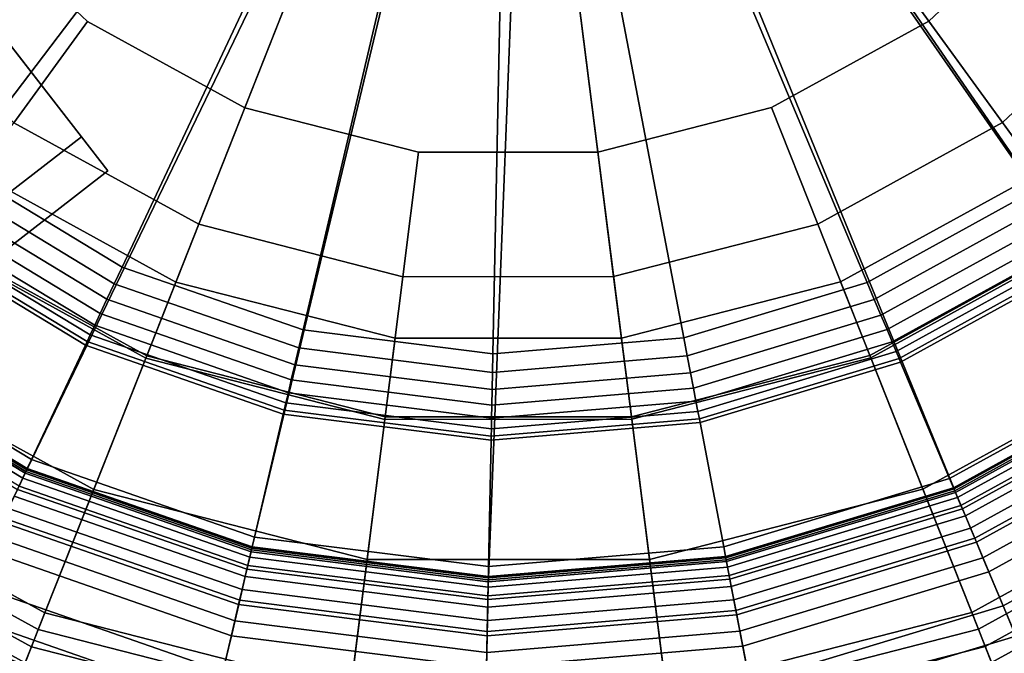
# Model space of a CAD drawing. Extents: x -43.1 to 43.1, y -41.3 to 41.3.
# Tile 626 of 656: x 26.1 to 26.9, y 19.5 to 20. Entities that reach past the tile are written whole.
import ezdxf

# ---------------------------------------------------------------- set-up
doc = ezdxf.new("R2010")
doc.units = 0
for name, color, linetype in [('CABLE.1', 18, 'CONTINUOUS'), ('LAMP', 7, 'CONTINUOUS'), ('LAMP_SUPPORT', 18, 'CONTINUOUS'), ('METAL_BASE', 254, 'CONTINUOUS')]:
    doc.layers.add(name, color=color, linetype=linetype)

msp = doc.modelspace()

# ---------------------------------------------------------------- linework, layer by layer
at = {"layer": 'CABLE.1'}
for points in [[(25.65, 20.0404, 14.0181), (25.711, 19.9905, 14.0022), (26.1502, 20.3572, 14.6518), (26.0868, 20.4051, 14.6641)], [(25.711, 19.9905, 14.0022), (25.7504, 19.9219, 14.0169), (26.1874, 20.2867, 14.6631), (26.1502, 20.3572, 14.6518)], [(25.7504, 19.9219, 14.0169), (25.7577, 19.8532, 14.0584), (26.1882, 20.2126, 14.6951), (26.1874, 20.2867, 14.6631)], [(25.7577, 19.8532, 14.0584), (25.7309, 19.8027, 14.1154), (26.1526, 20.1547, 14.7391), (26.1882, 20.2126, 14.6951)], [(25.7309, 19.8027, 14.1154), (25.6772, 19.7839, 14.1727), (26.0901, 20.1285, 14.7833), (26.1526, 20.1547, 14.7391)], [(25.6772, 19.7839, 14.1727), (25.611, 19.8018, 14.215), (26.0174, 20.1411, 14.816), (26.0901, 20.1285, 14.7833)]]:
    msp.add_3dface(points, dxfattribs=at)
at = {"layer": 'LAMP'}
for points in [[(26.0325, 19.892, 22.1433), (26.1989, 19.8006, 22.1433), (26.4775, 20.5049, 22.1433), (25.894, 20.0219, 22.1433)], [(26.1249, 20.0192, 25.2735), (26.0152, 20.1222, 25.2735), (26.4775, 20.5049, 25.2735), (26.2567, 19.9468, 25.2735)], [(26.3828, 19.7534, 22.1433), (26.5727, 19.7535, 22.1433), (26.4775, 20.5049, 22.1433), (26.1989, 19.8006, 22.1433)], [(26.4025, 19.9094, 25.2735), (26.2567, 19.9468, 25.2735), (26.4775, 20.5049, 25.2735), (26.5529, 19.9095, 25.2735)], [(26.6986, 19.9469, 25.2735), (26.5529, 19.9095, 25.2735), (26.4775, 20.5049, 25.2735), (26.8304, 20.0194, 25.2735)], [(26.7565, 19.8007, 22.1433), (26.9229, 19.8923, 22.1433), (26.4775, 20.5049, 22.1433), (26.5727, 19.7535, 22.1433)], [(26.9401, 20.1225, 25.2735), (26.8304, 20.0194, 25.2735), (26.4775, 20.5049, 25.2735), (27.0207, 20.2495, 25.2735)], [(27.0613, 20.0223, 22.1433), (27.1629, 20.1826, 22.1433), (26.4775, 20.5049, 22.1433), (26.9229, 19.8923, 22.1433)], [(26.0631, 19.9342, 25.2522), (25.9342, 20.0552, 25.2522), (26.0152, 20.1222, 25.2735), (26.1249, 20.0192, 25.2735)], [(27.0211, 20.0555, 25.2522), (26.8922, 19.9344, 25.2522), (26.8304, 20.0194, 25.2735), (26.9401, 20.1225, 25.2735)], [(27.1124, 19.98, 25.1939), (26.9619, 19.8386, 25.1939), (26.8922, 19.9344, 25.2522), (27.0211, 20.0555, 25.2522)], [(26.2181, 19.8491, 25.2522), (26.0631, 19.9342, 25.2522), (26.1249, 20.0192, 25.2735), (26.2567, 19.9468, 25.2735)], [(26.8922, 19.9344, 25.2522), (26.7373, 19.8492, 25.2522), (26.6986, 19.9469, 25.2735), (26.8304, 20.0194, 25.2735)], [(26.3893, 19.8051, 25.2522), (26.2181, 19.8491, 25.2522), (26.2567, 19.9468, 25.2735), (26.4025, 19.9094, 25.2735)], [(26.7373, 19.8492, 25.2522), (26.5661, 19.8052, 25.2522), (26.5529, 19.9095, 25.2735), (26.6986, 19.9469, 25.2735)], [(26.1745, 19.7388, 25.1939), (25.9935, 19.8383, 25.1939), (26.0631, 19.9342, 25.2522), (26.2181, 19.8491, 25.2522)], [(26.9619, 19.8386, 25.1939), (26.781, 19.739, 25.1939), (26.7373, 19.8492, 25.2522), (26.8922, 19.9344, 25.2522)], [(26.5661, 19.8052, 25.2522), (26.3893, 19.8051, 25.2522), (26.4025, 19.9094, 25.2735), (26.5529, 19.9095, 25.2735)], [(26.1989, 19.8006, 22.1433), (26.0325, 19.892, 22.1433), (25.9922, 19.8365, 22.6428), (26.1737, 19.7368, 22.6428)], [(26.9229, 19.8923, 22.1433), (26.7565, 19.8007, 22.1433), (26.7818, 19.737, 22.6428), (26.9632, 19.8368, 22.6428)], [(26.3745, 19.6875, 25.1939), (26.1745, 19.7388, 25.1939), (26.2181, 19.8491, 25.2522), (26.3893, 19.8051, 25.2522)], [(26.781, 19.739, 25.1939), (26.581, 19.6876, 25.1939), (26.5661, 19.8052, 25.2522), (26.7373, 19.8492, 25.2522)], [(26.1737, 19.7368, 22.6428), (25.9922, 19.8365, 22.6428), (25.8483, 19.6384, 22.6352), (26.0836, 19.5091, 22.6352)], [(26.1301, 19.6267, 25.107), (25.9226, 19.7407, 25.107), (25.9935, 19.8383, 25.1939), (26.1745, 19.7388, 25.1939)], [(27.0328, 19.741, 25.107), (26.8254, 19.6269, 25.107), (26.781, 19.739, 25.1939), (26.9619, 19.8386, 25.1939)], [(26.9632, 19.8368, 22.6428), (26.7818, 19.737, 22.6428), (26.872, 19.5094, 22.6352), (27.1072, 19.6387, 22.6352)], [(26.581, 19.6876, 25.1939), (26.3745, 19.6875, 25.1939), (26.3893, 19.8051, 25.2522), (26.5661, 19.8052, 25.2522)], [(26.3828, 19.7534, 22.1433), (26.1989, 19.8006, 22.1433), (26.1737, 19.7368, 22.6428), (26.3742, 19.6854, 22.6428)], [(26.7565, 19.8007, 22.1433), (26.5727, 19.7535, 22.1433), (26.5813, 19.6855, 22.6428), (26.7818, 19.737, 22.6428)], [(26.5727, 19.7535, 22.1433), (26.3828, 19.7534, 22.1433), (26.3742, 19.6854, 22.6428), (26.5813, 19.6855, 22.6428)], [(26.0892, 19.5232, 24.9998), (25.8572, 19.6506, 24.9998), (25.9226, 19.7407, 25.107), (26.1301, 19.6267, 25.107)], [(26.3742, 19.6854, 22.6428), (26.1737, 19.7368, 22.6428), (26.0836, 19.5091, 22.6352), (26.3436, 19.4425, 22.6352)], [(26.3594, 19.5679, 25.107), (26.1301, 19.6267, 25.107), (26.1745, 19.7388, 25.1939), (26.3745, 19.6875, 25.1939)], [(26.8254, 19.6269, 25.107), (26.5961, 19.568, 25.107), (26.581, 19.6876, 25.1939), (26.781, 19.739, 25.1939)], [(26.7818, 19.737, 22.6428), (26.5813, 19.6855, 22.6428), (26.612, 19.4425, 22.6352), (26.872, 19.5094, 22.6352)], [(27.0983, 19.651, 24.9998), (26.8664, 19.5234, 24.9998), (26.8254, 19.6269, 25.107), (27.0328, 19.741, 25.107)], [(26.5961, 19.568, 25.107), (26.3594, 19.5679, 25.107), (26.3745, 19.6875, 25.1939), (26.581, 19.6876, 25.1939)], [(26.5813, 19.6855, 22.6428), (26.3742, 19.6854, 22.6428), (26.3436, 19.4425, 22.6352), (26.612, 19.4425, 22.6352)], [(26.0558, 19.4389, 24.8806), (25.804, 19.5773, 24.8806), (25.8572, 19.6506, 24.9998), (26.0892, 19.5232, 24.9998)], [(27.1516, 19.5777, 24.8806), (26.8998, 19.4392, 24.8806), (26.8664, 19.5234, 24.9998), (27.0983, 19.651, 24.9998)], [(26.0836, 19.5091, 22.6352), (25.8483, 19.6384, 22.6352), (25.8391, 19.6257, 22.6365), (26.0778, 19.4946, 22.6365)], [(27.1072, 19.6387, 22.6352), (26.872, 19.5094, 22.6352), (26.8778, 19.4948, 22.6365), (27.1164, 19.6261, 22.6365)], [(26.0778, 19.4946, 22.6365), (25.8391, 19.6257, 22.6365), (25.8307, 19.6141, 22.6411), (26.0725, 19.4812, 22.6411)], [(26.3455, 19.4575, 24.9998), (26.0892, 19.5232, 24.9998), (26.1301, 19.6267, 25.107), (26.3594, 19.5679, 25.107)], [(26.8664, 19.5234, 24.9998), (26.6101, 19.4576, 24.9998), (26.5961, 19.568, 25.107), (26.8254, 19.6269, 25.107)], [(27.1164, 19.6261, 22.6365), (26.8778, 19.4948, 22.6365), (26.8831, 19.4814, 22.6411), (27.1249, 19.6144, 22.6411)], [(26.0725, 19.4812, 22.6411), (25.8307, 19.6141, 22.6411), (25.8232, 19.6037, 22.6486), (26.0678, 19.4693, 22.6486)], [(27.1249, 19.6144, 22.6411), (26.8831, 19.4814, 22.6411), (26.8878, 19.4695, 22.6486), (27.1324, 19.6041, 22.6486)], [(27.1324, 19.6041, 22.6486), (26.8878, 19.4695, 22.6486), (26.8917, 19.4596, 22.6586), (27.1387, 19.5954, 22.6586)], [(27.1387, 19.5954, 22.6586), (26.8917, 19.4596, 22.6586), (26.8948, 19.4519, 22.6707), (27.1435, 19.5888, 22.6707)], [(26.6101, 19.4576, 24.9998), (26.3455, 19.4575, 24.9998), (26.3594, 19.5679, 25.107), (26.5961, 19.568, 25.107)], [(26.3342, 19.3676, 24.8806), (26.0558, 19.4389, 24.8806), (26.0892, 19.5232, 24.9998), (26.3455, 19.4575, 24.9998)], [(26.8998, 19.4392, 24.8806), (26.6215, 19.3676, 24.8806), (26.6101, 19.4576, 24.9998), (26.8664, 19.5234, 24.9998)], [(26.3436, 19.4425, 22.6352), (26.0836, 19.5091, 22.6352), (26.0778, 19.4946, 22.6365), (26.3416, 19.427, 22.6365)], [(26.872, 19.5094, 22.6352), (26.612, 19.4425, 22.6352), (26.614, 19.427, 22.6365), (26.8778, 19.4948, 22.6365)], [(26.3416, 19.427, 22.6365), (26.0778, 19.4946, 22.6365), (26.0725, 19.4812, 22.6411), (26.3398, 19.4126, 22.6411)], [(26.8778, 19.4948, 22.6365), (26.614, 19.427, 22.6365), (26.6158, 19.4127, 22.6411), (26.8831, 19.4814, 22.6411)]]:
    msp.add_3dface(points, dxfattribs=at)
at = {"layer": 'LAMP_SUPPORT'}
for points in [[(26.4982, 20.4921, 21.5662), (26.5037, 20.5153, 21.5662), (27.178, 19.8541, 21.5662), (27.0267, 19.7235, 21.5662)], [(26.5037, 20.5153, 21.5662), (27.3838, 20.1942, 21.5662), (27.2988, 20.0134, 21.5662), (27.178, 19.8541, 21.5662)], [(26.4599, 20.4969, 21.5662), (26.4803, 20.4845, 21.5662), (25.7572, 19.8835, 21.5662), (25.6431, 20.0476, 21.5662)], [(26.4803, 20.4845, 21.5662), (26.4982, 20.4921, 21.5662), (26.4611, 19.5525, 21.5662), (26.2627, 19.5775, 21.5662)], [(26.4982, 20.4921, 21.5662), (26.8516, 19.6271, 21.5662), (26.6602, 19.5693, 21.5662), (26.4611, 19.5525, 21.5662)], [(26.4982, 20.4921, 21.5662), (27.0267, 19.7235, 21.5662), (26.8516, 19.6271, 21.5662)], [(26.4803, 20.4845, 21.5662), (26.074, 19.6432, 21.5662), (25.903, 19.7467, 21.5662), (25.7572, 19.8835, 21.5662)], [(26.4803, 20.4845, 21.5662), (26.2627, 19.5775, 21.5662), (26.074, 19.6432, 21.5662)], [(25.8077, 20.1381, 17.7827), (25.8994, 20.0063, 17.7827), (26.1674, 20.2378, 17.7827), (26.118, 20.3088, 17.7827)], [(27.041, 19.9827, 17.7827), (27.138, 20.1106, 17.7827), (26.835, 20.294, 17.7827), (26.7827, 20.225, 17.7827)], [(25.8994, 20.0063, 17.7827), (26.0165, 19.8964, 17.7827), (26.2305, 20.1785, 17.7827), (26.1674, 20.2378, 17.7827)], [(26.9194, 19.8777, 17.7827), (27.041, 19.9827, 17.7827), (26.7827, 20.225, 17.7827), (26.7172, 20.1685, 17.7827)], [(26.0165, 19.8964, 17.7827), (26.1539, 19.8132, 17.7827), (26.3046, 20.1337, 17.7827), (26.2305, 20.1785, 17.7827)], [(26.7787, 19.8003, 17.7827), (26.9194, 19.8777, 17.7827), (26.7172, 20.1685, 17.7827), (26.6414, 20.1267, 17.7827)], [(26.1539, 19.8132, 17.7827), (26.3056, 19.7604, 17.7827), (26.3864, 20.1052, 17.7827), (26.3046, 20.1337, 17.7827)], [(26.625, 19.7538, 17.7827), (26.7787, 19.8003, 17.7827), (26.6414, 20.1267, 17.7827), (26.5585, 20.1017, 17.7827)], [(26.3056, 19.7604, 17.7827), (26.4649, 19.7404, 17.7827), (26.4722, 20.0944, 17.7827), (26.3864, 20.1052, 17.7827)], [(26.4649, 19.7404, 17.7827), (26.625, 19.7538, 17.7827), (26.5585, 20.1017, 17.7827), (26.4722, 20.0944, 17.7827)], [(26.0071, 19.884, 17.7843), (26.1473, 19.7991, 17.7843), (26.1539, 19.8132, 17.7827), (26.0165, 19.8964, 17.7827)], [(25.9984, 19.8725, 17.7891), (26.1412, 19.7861, 17.7891), (26.1473, 19.7991, 17.7843), (26.0071, 19.884, 17.7843)], [(26.7847, 19.786, 17.7843), (26.9283, 19.865, 17.7843), (26.9194, 19.8777, 17.7827), (26.7787, 19.8003, 17.7827)], [(25.9906, 19.8621, 17.7967), (26.1356, 19.7743, 17.7967), (26.1412, 19.7861, 17.7891), (25.9984, 19.8725, 17.7891)], [(25.9838, 19.8533, 17.8067), (26.1309, 19.7643, 17.8067), (26.1356, 19.7743, 17.7967), (25.9906, 19.8621, 17.7967)], [(26.7903, 19.7727, 17.7891), (26.9365, 19.8531, 17.7891), (26.9283, 19.865, 17.7843), (26.7847, 19.786, 17.7843)], [(25.9785, 19.8462, 17.8188), (26.1271, 19.7563, 17.8188), (26.1309, 19.7643, 17.8067), (25.9838, 19.8533, 17.8067)], [(26.7954, 19.7607, 17.7967), (26.9439, 19.8425, 17.7967), (26.9365, 19.8531, 17.7891), (26.7903, 19.7727, 17.7891)], [(25.9747, 19.8413, 17.8327), (26.1245, 19.7506, 17.8327), (26.1271, 19.7563, 17.8188), (25.9785, 19.8462, 17.8188)], [(25.9087, 19.7542, 18.8701), (26.078, 19.6517, 18.8701), (26.1231, 19.7477, 17.848), (25.9727, 19.8387, 17.848)], [(25.9727, 19.8387, 17.848), (26.1231, 19.7477, 17.848), (26.1245, 19.7506, 17.8327), (25.9747, 19.8413, 17.8327)], [(26.7997, 19.7505, 17.8067), (26.9503, 19.8333, 17.8067), (26.9439, 19.8425, 17.7967), (26.7954, 19.7607, 17.7967)], [(26.8031, 19.7423, 17.8188), (26.9553, 19.8261, 17.8188), (26.9503, 19.8333, 17.8067), (26.7997, 19.7505, 17.8067)], [(26.8055, 19.7365, 17.8327), (26.9589, 19.8209, 17.8327), (26.9553, 19.8261, 17.8188), (26.8031, 19.7423, 17.8188)], [(26.8068, 19.7335, 17.848), (26.9608, 19.8182, 17.848), (26.9589, 19.8209, 17.8327), (26.8055, 19.7365, 17.8327)], [(26.8479, 19.6358, 18.8701), (27.0213, 19.7312, 18.8701), (26.9608, 19.8182, 17.848), (26.8068, 19.7335, 17.848)], [(26.1473, 19.7991, 17.7843), (26.3021, 19.7453, 17.7843), (26.3056, 19.7604, 17.7827), (26.1539, 19.8132, 17.7827)], [(26.1412, 19.7861, 17.7891), (26.2987, 19.7312, 17.7891), (26.3021, 19.7453, 17.7843), (26.1473, 19.7991, 17.7843)], [(26.6279, 19.7386, 17.7843), (26.7847, 19.786, 17.7843), (26.7787, 19.8003, 17.7827), (26.625, 19.7538, 17.7827)], [(26.1356, 19.7743, 17.7967), (26.2958, 19.7186, 17.7967), (26.2987, 19.7312, 17.7891), (26.1412, 19.7861, 17.7891)], [(26.6306, 19.7244, 17.7891), (26.7903, 19.7727, 17.7891), (26.7847, 19.786, 17.7843), (26.6279, 19.7386, 17.7843)], [(26.1309, 19.7643, 17.8067), (26.2933, 19.7078, 17.8067), (26.2958, 19.7186, 17.7967), (26.1356, 19.7743, 17.7967)], [(26.633, 19.7116, 17.7967), (26.7954, 19.7607, 17.7967), (26.7903, 19.7727, 17.7891), (26.6306, 19.7244, 17.7891)], [(26.1271, 19.7563, 17.8188), (26.2912, 19.6992, 17.8188), (26.2933, 19.7078, 17.8067), (26.1309, 19.7643, 17.8067)], [(26.3021, 19.7453, 17.7843), (26.4646, 19.7248, 17.7843), (26.4649, 19.7404, 17.7827), (26.3056, 19.7604, 17.7827)], [(26.6351, 19.7007, 17.8067), (26.7997, 19.7505, 17.8067), (26.7954, 19.7607, 17.7967), (26.633, 19.7116, 17.7967)], [(25.9036, 19.7476, 18.8854), (26.0744, 19.6442, 18.8854), (26.078, 19.6517, 18.8701), (25.9087, 19.7542, 18.8701)], [(26.1245, 19.7506, 17.8327), (26.2898, 19.6931, 17.8327), (26.2912, 19.6992, 17.8188), (26.1271, 19.7563, 17.8188)], [(26.4646, 19.7248, 17.7843), (26.6279, 19.7386, 17.7843), (26.625, 19.7538, 17.7827), (26.4649, 19.7404, 17.7827)], [(25.892, 19.7322, 18.8993), (26.0662, 19.6267, 18.8993), (26.0744, 19.6442, 18.8854), (25.9036, 19.7476, 18.8854)], [(25.901, 19.7441, 22.4838), (26.0726, 19.6402, 22.4838), (26.0706, 19.636, 22.4966), (25.8982, 19.7404, 22.4966)], [(25.902, 19.7454, 22.4698), (26.0732, 19.6417, 22.4698), (26.0726, 19.6402, 22.4838), (25.901, 19.7441, 22.4838)], [(25.903, 19.7467, 21.5662), (26.074, 19.6432, 21.5662), (26.0732, 19.6417, 22.4698), (25.902, 19.7454, 22.4698)], [(26.078, 19.6517, 18.8701), (26.2649, 19.5867, 18.8701), (26.2891, 19.6899, 17.848), (26.1231, 19.7477, 17.848)], [(26.1231, 19.7477, 17.848), (26.2891, 19.6899, 17.848), (26.2898, 19.6931, 17.8327), (26.1245, 19.7506, 17.8327)], [(26.2987, 19.7312, 17.7891), (26.4643, 19.7104, 17.7891), (26.4646, 19.7248, 17.7843), (26.3021, 19.7453, 17.7843)], [(26.6368, 19.692, 17.8188), (26.8031, 19.7423, 17.8188), (26.7997, 19.7505, 17.8067), (26.6351, 19.7007, 17.8067)], [(25.8982, 19.7404, 22.4966), (26.0706, 19.636, 22.4966), (26.0675, 19.6295, 22.5079), (25.8938, 19.7346, 22.5079)], [(26.4643, 19.7104, 17.7891), (26.6306, 19.7244, 17.7891), (26.6279, 19.7386, 17.7843), (26.4646, 19.7248, 17.7843)], [(26.638, 19.6859, 17.8327), (26.8055, 19.7365, 17.8327), (26.8031, 19.7423, 17.8188), (26.6368, 19.692, 17.8188)], [(26.6386, 19.6827, 17.848), (26.8068, 19.7335, 17.848), (26.8055, 19.7365, 17.8327), (26.638, 19.6859, 17.8327)], [(26.2958, 19.7186, 17.7967), (26.464, 19.6974, 17.7967), (26.4643, 19.7104, 17.7891), (26.2987, 19.7312, 17.7891)], [(26.6585, 19.5786, 18.8701), (26.8479, 19.6358, 18.8701), (26.8068, 19.7335, 17.848), (26.6386, 19.6827, 17.848)], [(26.8511, 19.6281, 18.8854), (27.0261, 19.7244, 18.8854), (27.0213, 19.7312, 18.8701), (26.8479, 19.6358, 18.8701)], [(26.464, 19.6974, 17.7967), (26.633, 19.7116, 17.7967), (26.6306, 19.7244, 17.7891), (26.4643, 19.7104, 17.7891)], [(26.8586, 19.6103, 18.8993), (27.0371, 19.7085, 18.8993), (27.0261, 19.7244, 18.8854), (26.8511, 19.6281, 18.8854)], [(26.8516, 19.6271, 21.5662), (27.0267, 19.7235, 21.5662), (27.0276, 19.7221, 22.4698), (26.8522, 19.6256, 22.4698)], [(26.8522, 19.6256, 22.4698), (27.0276, 19.7221, 22.4698), (27.0286, 19.7208, 22.4838), (26.8528, 19.6241, 22.4838)], [(26.8528, 19.6241, 22.4838), (27.0286, 19.7208, 22.4838), (27.0312, 19.717, 22.4966), (26.8546, 19.6198, 22.4966)], [(26.2933, 19.7078, 17.8067), (26.4638, 19.6863, 17.8067), (26.464, 19.6974, 17.7967), (26.2958, 19.7186, 17.7967)], [(26.4638, 19.6863, 17.8067), (26.6351, 19.7007, 17.8067), (26.633, 19.7116, 17.7967), (26.464, 19.6974, 17.7967)], [(26.8546, 19.6198, 22.4966), (27.0312, 19.717, 22.4966), (27.0353, 19.7111, 22.5079), (26.8574, 19.6132, 22.5079)], [(26.8574, 19.6132, 22.5079), (27.0353, 19.7111, 22.5079), (27.0407, 19.7033, 22.5173), (26.8611, 19.6045, 22.5173)], [(26.2912, 19.6992, 17.8188), (26.4636, 19.6775, 17.8188), (26.4638, 19.6863, 17.8067), (26.2933, 19.7078, 17.8067)], [(26.869, 19.5857, 18.9114), (27.0524, 19.6865, 18.9114), (27.0371, 19.7085, 18.8993), (26.8586, 19.6103, 18.8993)], [(26.8611, 19.6045, 22.5173), (27.0407, 19.7033, 22.5173), (27.0472, 19.694, 22.5245), (26.8655, 19.5941, 22.5245)], [(26.2898, 19.6931, 17.8327), (26.4635, 19.6712, 17.8327), (26.4636, 19.6775, 17.8188), (26.2912, 19.6992, 17.8188)], [(26.4636, 19.6775, 17.8188), (26.6368, 19.692, 17.8188), (26.6351, 19.7007, 17.8067), (26.4638, 19.6863, 17.8067)], [(26.2649, 19.5867, 18.8701), (26.4613, 19.562, 18.8701), (26.4634, 19.6679, 17.848), (26.2891, 19.6899, 17.848)], [(26.2891, 19.6899, 17.848), (26.4634, 19.6679, 17.848), (26.4635, 19.6712, 17.8327), (26.2898, 19.6931, 17.8327)], [(26.4634, 19.6679, 17.848), (26.6386, 19.6827, 17.848), (26.638, 19.6859, 17.8327), (26.4635, 19.6712, 17.8327)], [(26.4635, 19.6712, 17.8327), (26.638, 19.6859, 17.8327), (26.6368, 19.692, 17.8188), (26.4636, 19.6775, 17.8188)], [(26.8655, 19.5941, 22.5245), (27.0472, 19.694, 22.5245), (27.0545, 19.6835, 22.5291), (26.8704, 19.5823, 22.5291)], [(26.8809, 19.5575, 18.9214), (27.0698, 19.6614, 18.9214), (27.0524, 19.6865, 18.9114), (26.869, 19.5857, 18.9114)], [(26.4613, 19.562, 18.8701), (26.6585, 19.5786, 18.8701), (26.6386, 19.6827, 17.848), (26.4634, 19.6679, 17.848)], [(26.8704, 19.5823, 22.5291), (27.0545, 19.6835, 22.5291), (27.0624, 19.672, 22.5307), (26.8758, 19.5694, 22.5307)], [(26.8758, 19.5694, 22.5307), (27.0624, 19.672, 22.5307), (27.1157, 19.5955, 22.5307), (26.912, 19.4834, 22.5307)], [(26.8928, 19.529, 18.929), (27.0874, 19.6361, 18.929), (27.0698, 19.6614, 18.9214), (26.8809, 19.5575, 18.9214)], [(26.0744, 19.6442, 18.8854), (26.263, 19.5786, 18.8854), (26.2649, 19.5867, 18.8701), (26.078, 19.6517, 18.8701)], [(26.0662, 19.6267, 18.8993), (26.2586, 19.5598, 18.8993), (26.263, 19.5786, 18.8854), (26.0744, 19.6442, 18.8854)], [(26.0726, 19.6402, 22.4838), (26.262, 19.5743, 22.4838), (26.2609, 19.5698, 22.4966), (26.0706, 19.636, 22.4966)], [(26.0732, 19.6417, 22.4698), (26.2624, 19.5759, 22.4698), (26.262, 19.5743, 22.4838), (26.0726, 19.6402, 22.4838)], [(26.074, 19.6432, 21.5662), (26.2627, 19.5775, 21.5662), (26.2624, 19.5759, 22.4698), (26.0732, 19.6417, 22.4698)], [(26.0675, 19.6295, 22.5079), (26.2593, 19.5628, 22.5079), (26.2571, 19.5536, 22.5173), (26.0635, 19.621, 22.5173)], [(26.0706, 19.636, 22.4966), (26.2609, 19.5698, 22.4966), (26.2593, 19.5628, 22.5079), (26.0675, 19.6295, 22.5079)], [(26.66, 19.5704, 18.8854), (26.8511, 19.6281, 18.8854), (26.8479, 19.6358, 18.8701), (26.6585, 19.5786, 18.8701)], [(26.6636, 19.5514, 18.8993), (26.8586, 19.6103, 18.8993), (26.8511, 19.6281, 18.8854), (26.66, 19.5704, 18.8854)], [(26.9035, 19.5037, 18.9338), (27.1031, 19.6135, 18.9338), (27.0874, 19.6361, 18.929), (26.8928, 19.529, 18.929)], [(26.0548, 19.6025, 18.9114), (26.2525, 19.5337, 18.9114), (26.2586, 19.5598, 18.8993), (26.0662, 19.6267, 18.8993)], [(26.0635, 19.621, 22.5173), (26.2571, 19.5536, 22.5173), (26.2546, 19.5426, 22.5245), (26.0587, 19.6107, 22.5245)], [(26.6602, 19.5693, 21.5662), (26.8516, 19.6271, 21.5662), (26.8522, 19.6256, 22.4698), (26.6605, 19.5677, 22.4698)], [(26.6605, 19.5677, 22.4698), (26.8522, 19.6256, 22.4698), (26.8528, 19.6241, 22.4838), (26.6608, 19.5661, 22.4838)], [(26.6608, 19.5661, 22.4838), (26.8528, 19.6241, 22.4838), (26.8546, 19.6198, 22.4966), (26.6617, 19.5615, 22.4966)], [(26.6617, 19.5615, 22.4966), (26.8546, 19.6198, 22.4966), (26.8574, 19.6132, 22.5079), (26.6631, 19.5545, 22.5079)], [(26.6631, 19.5545, 22.5079), (26.8574, 19.6132, 22.5079), (26.8611, 19.6045, 22.5173), (26.6648, 19.5452, 22.5173)], [(26.0587, 19.6107, 22.5245), (26.2546, 19.5426, 22.5245), (26.2516, 19.5301, 22.5291), (26.0533, 19.5991, 22.5291)], [(26.6687, 19.5251, 18.9114), (26.869, 19.5857, 18.9114), (26.8586, 19.6103, 18.8993), (26.6636, 19.5514, 18.8993)], [(26.6648, 19.5452, 22.5173), (26.8611, 19.6045, 22.5173), (26.8655, 19.5941, 22.5245), (26.667, 19.5341, 22.5245)], [(26.0418, 19.5748, 18.9214), (26.2455, 19.5039, 18.9214), (26.2525, 19.5337, 18.9114), (26.0548, 19.6025, 18.9114)], [(26.0533, 19.5991, 22.5291), (26.2516, 19.5301, 22.5291), (26.2485, 19.5165, 22.5307), (26.0473, 19.5865, 22.5307)], [(26.667, 19.5341, 22.5245), (26.8655, 19.5941, 22.5245), (26.8704, 19.5823, 22.5291), (26.6694, 19.5215, 22.5291)], [(26.0473, 19.5865, 22.5307), (26.2485, 19.5165, 22.5307), (26.2272, 19.4257, 22.5307), (26.0076, 19.5021, 22.5307)], [(26.2586, 19.5598, 18.8993), (26.4607, 19.5343, 18.8993), (26.4611, 19.5536, 18.8854), (26.263, 19.5786, 18.8854)], [(26.263, 19.5786, 18.8854), (26.4611, 19.5536, 18.8854), (26.4613, 19.562, 18.8701), (26.2649, 19.5867, 18.8701)], [(26.4611, 19.5536, 18.8854), (26.66, 19.5704, 18.8854), (26.6585, 19.5786, 18.8701), (26.4613, 19.562, 18.8701)], [(26.6744, 19.4951, 18.9214), (26.8809, 19.5575, 18.9214), (26.869, 19.5857, 18.9114), (26.6687, 19.5251, 18.9114)], [(26.6694, 19.5215, 22.5291), (26.8704, 19.5823, 22.5291), (26.8758, 19.5694, 22.5307), (26.672, 19.5078, 22.5307)], [(26.0287, 19.5469, 18.929), (26.2385, 19.4739, 18.929), (26.2455, 19.5039, 18.9214), (26.0418, 19.5748, 18.9214)], [(26.262, 19.5743, 22.4838), (26.461, 19.5492, 22.4838), (26.4609, 19.5446, 22.4966), (26.2609, 19.5698, 22.4966)], [(26.2624, 19.5759, 22.4698), (26.461, 19.5509, 22.4698), (26.461, 19.5492, 22.4838), (26.262, 19.5743, 22.4838)], [(26.2627, 19.5775, 21.5662), (26.4611, 19.5525, 21.5662), (26.461, 19.5509, 22.4698), (26.2624, 19.5759, 22.4698)], [(26.4607, 19.5343, 18.8993), (26.6636, 19.5514, 18.8993), (26.66, 19.5704, 18.8854), (26.4611, 19.5536, 18.8854)], [(26.2593, 19.5628, 22.5079), (26.4607, 19.5374, 22.5079), (26.4605, 19.528, 22.5173), (26.2571, 19.5536, 22.5173)], [(26.2609, 19.5698, 22.4966), (26.4609, 19.5446, 22.4966), (26.4607, 19.5374, 22.5079), (26.2593, 19.5628, 22.5079)], [(26.461, 19.5492, 22.4838), (26.6608, 19.5661, 22.4838), (26.6617, 19.5615, 22.4966), (26.4609, 19.5446, 22.4966)], [(26.4611, 19.5525, 21.5662), (26.6602, 19.5693, 21.5662), (26.6605, 19.5677, 22.4698), (26.461, 19.5509, 22.4698)], [(26.461, 19.5509, 22.4698), (26.6605, 19.5677, 22.4698), (26.6608, 19.5661, 22.4838), (26.461, 19.5492, 22.4838)], [(26.672, 19.5078, 22.5307), (26.8758, 19.5694, 22.5307), (26.912, 19.4834, 22.5307), (26.6895, 19.4162, 22.5307)], [(26.2525, 19.5337, 18.9114), (26.4601, 19.5075, 18.9114), (26.4607, 19.5343, 18.8993), (26.2586, 19.5598, 18.8993)], [(26.4607, 19.5374, 22.5079), (26.6631, 19.5545, 22.5079), (26.6648, 19.5452, 22.5173), (26.4605, 19.528, 22.5173)], [(26.4609, 19.5446, 22.4966), (26.6617, 19.5615, 22.4966), (26.6631, 19.5545, 22.5079), (26.4607, 19.5374, 22.5079)], [(26.6802, 19.4648, 18.929), (26.8928, 19.529, 18.929), (26.8809, 19.5575, 18.9214), (26.6744, 19.4951, 18.9214)], [(26.017, 19.522, 18.9338), (26.2322, 19.4471, 18.9338), (26.2385, 19.4739, 18.929), (26.0287, 19.5469, 18.929)], [(26.2571, 19.5536, 22.5173), (26.4605, 19.528, 22.5173), (26.4603, 19.5167, 22.5245), (26.2546, 19.5426, 22.5245)], [(26.4601, 19.5075, 18.9114), (26.6687, 19.5251, 18.9114), (26.6636, 19.5514, 18.8993), (26.4607, 19.5343, 18.8993)], [(26.2546, 19.5426, 22.5245), (26.4603, 19.5167, 22.5245), (26.46, 19.5039, 22.5291), (26.2516, 19.5301, 22.5291)], [(26.4605, 19.528, 22.5173), (26.6648, 19.5452, 22.5173), (26.667, 19.5341, 22.5245), (26.4603, 19.5167, 22.5245)], [(26.2455, 19.5039, 18.9214), (26.4595, 19.477, 18.9214), (26.4601, 19.5075, 18.9114), (26.2525, 19.5337, 18.9114)], [(26.2516, 19.5301, 22.5291), (26.46, 19.5039, 22.5291), (26.4598, 19.4899, 22.5307), (26.2485, 19.5165, 22.5307)], [(26.4603, 19.5167, 22.5245), (26.667, 19.5341, 22.5245), (26.6694, 19.5215, 22.5291), (26.46, 19.5039, 22.5291)], [(26.6854, 19.4377, 18.9338), (26.9035, 19.5037, 18.9338), (26.8928, 19.529, 18.929), (26.6802, 19.4648, 18.929)], [(26.0076, 19.5021, 18.9354), (26.2272, 19.4257, 18.9354), (26.2322, 19.4471, 18.9338), (26.017, 19.522, 18.9338)], [(26.4595, 19.477, 18.9214), (26.6744, 19.4951, 18.9214), (26.6687, 19.5251, 18.9114), (26.4601, 19.5075, 18.9114)], [(26.46, 19.5039, 22.5291), (26.6694, 19.5215, 22.5291), (26.672, 19.5078, 22.5307), (26.4598, 19.4899, 22.5307)], [(26.2485, 19.5165, 22.5307), (26.4598, 19.4899, 22.5307), (26.4578, 19.3967, 22.5307), (26.2272, 19.4257, 22.5307)], [(26.4598, 19.4899, 22.5307), (26.672, 19.5078, 22.5307), (26.6895, 19.4162, 22.5307), (26.4578, 19.3967, 22.5307)], [(26.0012, 19.4885, 18.9372), (26.2238, 19.4111, 18.9372), (26.2272, 19.4257, 18.9354), (26.0076, 19.5021, 18.9354)], [(26.0076, 19.5021, 22.5307), (26.2272, 19.4257, 22.5307), (26.2238, 19.4111, 22.5289), (26.0012, 19.4885, 22.5289)], [(26.2385, 19.4739, 18.929), (26.4589, 19.4461, 18.929), (26.4595, 19.477, 18.9214), (26.2455, 19.5039, 18.9214)], [(26.6895, 19.4162, 18.9354), (26.912, 19.4834, 18.9354), (26.9035, 19.5037, 18.9338), (26.6854, 19.4377, 18.9338)], [(26.4589, 19.4461, 18.929), (26.6802, 19.4648, 18.929), (26.6744, 19.4951, 18.9214), (26.4595, 19.477, 18.9214)]]:
    msp.add_3dface(points, dxfattribs=at)
at = {"layer": 'METAL_BASE'}
for points in [[(27.0036, 32.0474, 30.106), (27.0311, 32.0239, 30.241), (0.867, 1.3896, 30.241), (0.8395, 1.4131, 30.106)], [(27.0311, 32.0239, 29.9709), (27.0036, 32.0474, 30.106), (0.8395, 1.4131, 30.106), (0.867, 1.3896, 29.9709)], [(27.0311, 32.0239, 30.241), (27.1063, 31.9597, 30.3399), (0.9422, 1.3254, 30.3399), (0.867, 1.3896, 30.241)], [(27.1063, 31.9597, 29.872), (27.0311, 32.0239, 29.9709), (0.867, 1.3896, 29.9709), (0.9422, 1.3254, 29.872)], [(27.1063, 31.9597, 30.3399), (27.209, 31.8719, 30.3761), (1.0449, 1.2377, 30.3761), (0.9422, 1.3254, 30.3399)], [(27.209, 31.8719, 29.8358), (27.1063, 31.9597, 29.872), (0.9422, 1.3254, 29.872), (1.0449, 1.2377, 29.8358)], [(27.209, 31.8719, 30.3761), (27.3117, 31.7842, 30.3399), (1.1476, 1.15, 30.3399), (1.0449, 1.2377, 30.3761)], [(27.3117, 31.7842, 29.872), (27.209, 31.8719, 29.8358), (1.0449, 1.2377, 29.8358), (1.1476, 1.15, 29.872)], [(27.3117, 31.7842, 30.3399), (27.3869, 31.72, 30.241), (1.2228, 1.0858, 30.241), (1.1476, 1.15, 30.3399)], [(27.3869, 31.72, 29.9709), (27.3117, 31.7842, 29.872), (1.1476, 1.15, 29.872), (1.2228, 1.0858, 29.9709)], [(27.3869, 31.72, 30.241), (27.4144, 31.6965, 30.106), (1.2503, 1.0623, 30.106), (1.2228, 1.0858, 30.241)], [(27.4144, 31.6965, 30.106), (27.3869, 31.72, 29.9709), (1.2228, 1.0858, 29.9709), (1.2503, 1.0623, 30.106)], [(26.0591, 20.0006, 20.5459), (25.9763, 20.1073, 20.5821), (25.9763, 20.1073, 20.312), (26.1197, 19.9225, 20.447)], [(26.1419, 19.8939, 20.312), (26.1197, 19.9225, 20.447), (25.9763, 20.1073, 20.312), (26.1197, 19.9225, 20.1769)], [(26.0591, 20.0006, 20.0781), (26.1197, 19.9225, 20.1769), (25.9763, 20.1073, 20.312), (25.9763, 20.1073, 20.0419)], [(26.0591, 20.0006, 20.5459), (26.1197, 19.9225, 20.447), (1.4459, 0.7723, 20.447), (1.3852, 0.8504, 20.5459)], [(26.1197, 19.9225, 20.1769), (26.0591, 20.0006, 20.0781), (1.3852, 0.8504, 20.0781), (1.4459, 0.7723, 20.1769)], [(26.1197, 19.9225, 20.447), (26.1419, 19.8939, 20.312), (1.468, 0.7437, 20.312), (1.4459, 0.7723, 20.447)], [(26.1419, 19.8939, 20.312), (26.1197, 19.9225, 20.1769), (1.4459, 0.7723, 20.1769), (1.468, 0.7437, 20.312)]]:
    msp.add_3dface(points, dxfattribs=at)

doc.saveas('drawing.dxf')
